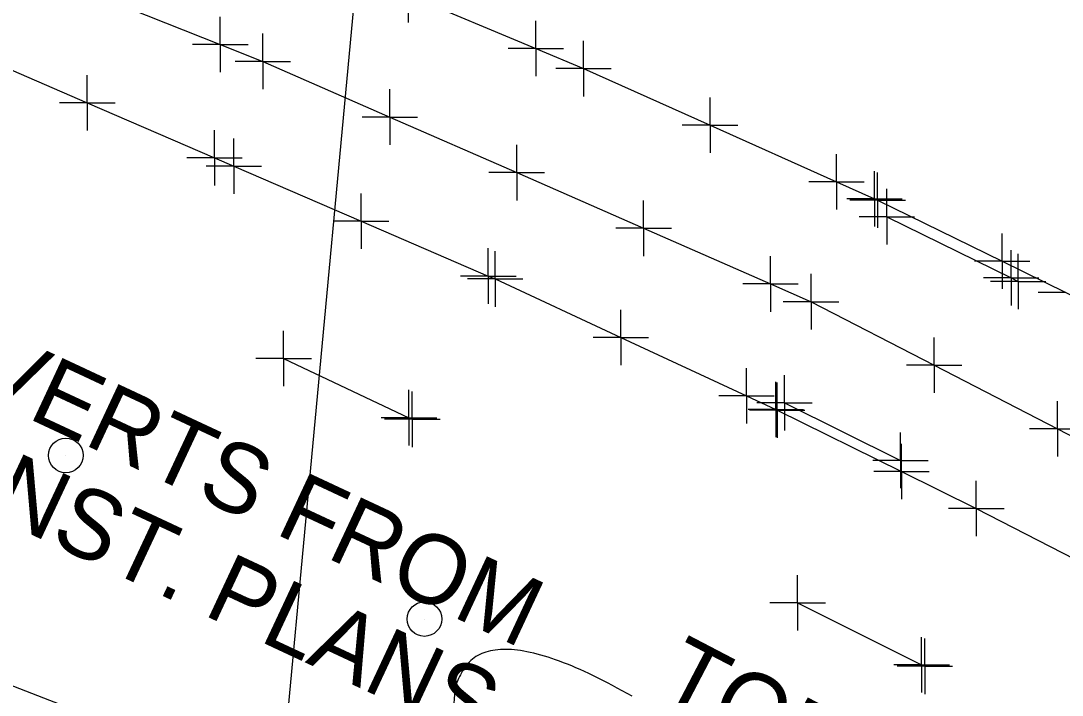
# Model space of a CAD drawing. Extents: x 0 to 1944463, y 0 to 420651.
# Drawn here: x 1942710.7 to 1942785.8, y 417810.2 to 417858.9 of the extents above; entities that cross this region are included whole.
import ezdxf

# ---------------------------------------------------------------- set-up
doc = ezdxf.new("R2010")
doc.units = 0
for name, color, linetype in [('SUR - DRG - Storm Sewer', 7, 'Continuous'), ('SUR - DRG - Storm Sewer Text', 7, 'Continuous'), ('SUR - DTM - Breaklines', 7, 'Continuous'), ('SUR - DTM - Breaklines - Points - Locators', 7, 'Continuous'), ('SUR - DTM - Spot Points - Locators', 7, 'Continuous'), ('SUR - TR-CTRL - Pavement Marking', 7, 'Continuous'), ('SUR - TR-CTRL - Pavement Marking - Points - Locators', 7, 'Continuous'), ('SUR - UTL - Fiber Optic Cable (Underground) Text', 7, 'Continuous'), ('SUR - UTL - Water', 7, 'Continuous')]:
    doc.layers.add(name, color=color, linetype=linetype)

msp = doc.modelspace()

# ---------------------------------------------------------------- linework, layer by layer
at = {"layer": 'SUR - DRG - Storm Sewer'}
msp.add_lwpolyline([(1942686.1, 417820.21), (1942792.82, 417778.75)], dxfattribs=at)
at = {"layer": 'SUR - DTM - Breaklines'}
for points in [[(1942691.985, 417879.124), (1942701.418, 417875.806), (1942704.218, 417874.821), (1942713.477, 417871.044), (1942718.474, 417869.005), (1942727.733, 417865.227), (1942736.992, 417861.45), (1942738.626, 417860.783), (1942747.84, 417856.896), (1942751.278, 417855.446), (1942760.405, 417851.361), (1942769.533, 417847.277), (1942772.273, 417846.051)], [(1942706.496, 417864.602), (1942715.785, 417860.899), (1942725.074, 417857.195), (1942728.142, 417855.972), (1942737.3, 417851.955), (1942746.457, 417847.938), (1942755.615, 417843.922), (1942764.773, 417839.905), (1942767.692, 417838.624), (1942776.578, 417834.037), (1942785.464, 417829.45), (1942794.35, 417824.864), (1942803.236, 417820.277), (1942812.122, 417815.69), (1942818.635, 417812.328), (1942827.298, 417807.331), (1942835.96, 417802.335), (1942844.622, 417797.339), (1942853.285, 417792.343), (1942860.379, 417788.251), (1942868.814, 417782.88), (1942877.25, 417777.509), (1942885.685, 417772.138), (1942894.12, 417766.767)], [(1942689.117, 417863.531), (1942698.456, 417859.956), (1942706.302, 417856.953), (1942715.481, 417852.984), (1942724.659, 417849.016), (1942726.05, 417848.414), (1942735.229, 417844.446), (1942744.408, 417840.477), (1942744.901, 417840.264), (1942753.968, 417836.048), (1942763.036, 417831.832), (1942765.153, 417830.848)]]:
    msp.add_lwpolyline(points, dxfattribs=at)
at = {"layer": 'SUR - DTM - Breaklines - Points - Locators'}
for p, q in [((1942738.626, 417860.783), (1942738.626, 417858.783)), ((1942725.074, 417857.195), (1942725.074, 417859.195)), ((1942747.84, 417856.896), (1942747.84, 417858.896)), ((1942728.142, 417855.972), (1942728.142, 417857.972)), ((1942725.074, 417857.195), (1942723.074, 417857.195)), ((1942725.074, 417857.195), (1942727.074, 417857.195)), ((1942725.074, 417857.195), (1942725.074, 417855.195)), ((1942751.278, 417855.446), (1942751.278, 417857.446)), ((1942747.84, 417856.896), (1942745.84, 417856.896)), ((1942747.84, 417856.896), (1942749.84, 417856.896)), ((1942747.84, 417856.896), (1942747.84, 417854.896)), ((1942728.142, 417855.972), (1942726.142, 417855.972)), ((1942728.142, 417855.972), (1942730.142, 417855.972)), ((1942728.142, 417855.972), (1942728.142, 417853.972)), ((1942751.278, 417855.446), (1942749.278, 417855.446)), ((1942751.278, 417855.446), (1942753.278, 417855.446)), ((1942751.278, 417855.446), (1942751.278, 417853.446)), ((1942715.481, 417852.984), (1942715.481, 417854.984)), ((1942737.3, 417851.955), (1942737.3, 417853.955)), ((1942760.405, 417851.361), (1942760.405, 417853.361)), ((1942715.481, 417852.984), (1942713.481, 417852.984)), ((1942715.481, 417852.984), (1942717.481, 417852.984)), ((1942715.481, 417852.984), (1942715.481, 417850.984)), ((1942737.3, 417851.955), (1942735.3, 417851.955)), ((1942737.3, 417851.955), (1942739.3, 417851.955)), ((1942737.3, 417851.955), (1942737.3, 417849.955)), ((1942724.659, 417849.016), (1942724.659, 417851.016)), ((1942760.405, 417851.361), (1942758.405, 417851.361)), ((1942760.405, 417851.361), (1942762.405, 417851.361)), ((1942760.405, 417851.361), (1942760.405, 417849.361)), ((1942726.05, 417848.414), (1942726.05, 417850.414)), ((1942746.457, 417847.938), (1942746.457, 417849.938)), ((1942724.659, 417849.016), (1942722.659, 417849.016)), ((1942724.659, 417849.016), (1942726.659, 417849.016)), ((1942724.659, 417849.016), (1942724.659, 417847.016)), ((1942769.533, 417847.277), (1942769.533, 417849.277)), ((1942726.05, 417848.414), (1942724.05, 417848.414)), ((1942726.05, 417848.414), (1942728.05, 417848.414)), ((1942726.05, 417848.414), (1942726.05, 417846.414)), ((1942746.457, 417847.938), (1942744.457, 417847.938)), ((1942746.457, 417847.938), (1942748.457, 417847.938)), ((1942746.457, 417847.938), (1942746.457, 417845.938)), ((1942772.273, 417846.051), (1942772.273, 417848.051)), ((1942769.533, 417847.277), (1942767.533, 417847.277)), ((1942769.533, 417847.277), (1942771.533, 417847.277)), ((1942769.533, 417847.277), (1942769.533, 417845.277)), ((1942735.229, 417844.446), (1942735.229, 417846.446)), ((1942755.615, 417843.922), (1942755.615, 417845.922)), ((1942772.273, 417846.051), (1942770.273, 417846.051)), ((1942772.273, 417846.051), (1942774.273, 417846.051)), ((1942772.273, 417846.051), (1942772.273, 417844.051)), ((1942735.229, 417844.446), (1942733.229, 417844.446)), ((1942735.229, 417844.446), (1942737.229, 417844.446)), ((1942735.229, 417844.446), (1942735.229, 417842.446)), ((1942755.615, 417843.922), (1942753.615, 417843.922)), ((1942755.615, 417843.922), (1942757.615, 417843.922)), ((1942755.615, 417843.922), (1942755.615, 417841.922)), ((1942744.408, 417840.477), (1942744.408, 417842.477)), ((1942744.901, 417840.264), (1942744.901, 417842.264)), ((1942764.773, 417839.905), (1942764.773, 417841.905)), ((1942744.408, 417840.477), (1942742.408, 417840.477)), ((1942744.408, 417840.477), (1942746.408, 417840.477)), ((1942744.408, 417840.477), (1942744.408, 417838.477)), ((1942767.692, 417838.624), (1942767.692, 417840.624)), ((1942744.901, 417840.264), (1942742.901, 417840.264)), ((1942744.901, 417840.264), (1942746.901, 417840.264)), ((1942744.901, 417840.264), (1942744.901, 417838.264)), ((1942764.773, 417839.905), (1942762.773, 417839.905)), ((1942764.773, 417839.905), (1942766.773, 417839.905)), ((1942764.773, 417839.905), (1942764.773, 417837.905)), ((1942767.692, 417838.624), (1942765.692, 417838.624)), ((1942767.692, 417838.624), (1942769.692, 417838.624)), ((1942767.692, 417838.624), (1942767.692, 417836.624)), ((1942753.968, 417836.048), (1942753.968, 417838.048)), ((1942753.968, 417836.048), (1942751.968, 417836.048)), ((1942753.968, 417836.048), (1942755.968, 417836.048)), ((1942753.968, 417836.048), (1942753.968, 417834.048)), ((1942776.578, 417834.037), (1942776.578, 417836.037)), ((1942763.036, 417831.832), (1942763.036, 417833.832)), ((1942776.578, 417834.037), (1942774.578, 417834.037)), ((1942776.578, 417834.037), (1942778.578, 417834.037)), ((1942776.578, 417834.037), (1942776.578, 417832.037)), ((1942765.153, 417830.848), (1942765.153, 417832.848)), ((1942763.036, 417831.832), (1942761.036, 417831.832)), ((1942763.036, 417831.832), (1942765.036, 417831.832)), ((1942763.036, 417831.832), (1942763.036, 417829.832)), ((1942785.464, 417829.45), (1942785.464, 417831.45)), ((1942765.153, 417830.848), (1942763.153, 417830.848)), ((1942765.153, 417830.848), (1942767.153, 417830.848)), ((1942765.153, 417830.848), (1942765.153, 417828.848)), ((1942785.464, 417829.45), (1942783.464, 417829.45)), ((1942785.464, 417829.45), (1942787.464, 417829.45)), ((1942785.464, 417829.45), (1942785.464, 417827.45))]:
    msp.add_line(p, q, dxfattribs=at)
at = {"layer": 'SUR - DTM - Spot Points - Locators'}
for p, q in [((1942713.94, 417827.52), (1942713.94, 417827.52)), ((1942739.81, 417815.71), (1942739.81, 417815.71))]:
    msp.add_line(p, q, dxfattribs=at)
for centre in [(1942713.929, 417827.531), (1942739.799, 417815.721)]:
    msp.add_circle(centre, 1.25, dxfattribs=at)
at = {"layer": 'SUR - TR-CTRL - Pavement Marking'}
for points in [[(1942772.498, 417845.953), (1942781.476, 417841.549), (1942786.072, 417839.295), (1942795.028, 417834.902), (1942803.852, 417830.199), (1942805.346, 417829.403), (1942814.138, 417824.639), (1942820.568, 417821.156), (1942829.263, 417816.216), (1942837.079, 417811.776), (1942845.687, 417806.687), (1942849.257, 417804.577), (1942857.825, 417799.421), (1942863.118, 417796.235), (1942871.595, 417790.931), (1942880.073, 417785.627), (1942880.966, 417785.069), (1942889.317, 417779.568), (1942894.238, 417776.326)], [(1942773.156, 417844.759), (1942782.126, 417840.339), (1942782.631, 417840.09)], [(1942729.645, 417834.53), (1942738.684, 417830.252), (1942738.927, 417830.136)], [(1942765.257, 417830.796), (1942774.22, 417826.361), (1942779.617, 417823.691), (1942788.514, 417819.126), (1942792.869, 417816.891), (1942801.689, 417812.177), (1942810.508, 417807.464), (1942813.783, 417805.714), (1942822.492, 417800.801), (1942831.202, 417795.887), (1942837.075, 417792.574), (1942845.682, 417787.484), (1942854.29, 417782.394), (1942858.407, 417779.959), (1942866.964, 417774.785), (1942874.398, 417770.29), (1942882.852, 417764.949), (1942890.364, 417760.204), (1942898.733, 417754.731)], [(1942765.771, 417831.33), (1942774.151, 417827.175)], [(1942766.727, 417816.898), (1942775.67, 417812.424), (1942775.9, 417812.309)]]:
    msp.add_lwpolyline(points, dxfattribs=at)
at = {"layer": 'SUR - TR-CTRL - Pavement Marking - Points - Locators'}
for p, q in [((1942772.498, 417845.953), (1942772.498, 417847.953)), ((1942773.156, 417844.759), (1942773.156, 417846.759)), ((1942772.498, 417845.953), (1942770.498, 417845.953)), ((1942772.498, 417845.953), (1942774.498, 417845.953)), ((1942772.498, 417845.953), (1942772.498, 417843.953)), ((1942773.156, 417844.759), (1942771.156, 417844.759)), ((1942773.156, 417844.759), (1942775.156, 417844.759)), ((1942773.156, 417844.759), (1942773.156, 417842.759)), ((1942781.476, 417841.549), (1942781.476, 417843.549)), ((1942782.126, 417840.339), (1942782.126, 417842.339)), ((1942782.631, 417840.09), (1942782.631, 417842.09)), ((1942781.476, 417841.549), (1942779.476, 417841.549)), ((1942781.476, 417841.549), (1942783.476, 417841.549)), ((1942781.476, 417841.549), (1942781.476, 417839.549)), ((1942782.126, 417840.339), (1942780.126, 417840.339)), ((1942782.631, 417840.09), (1942780.631, 417840.09)), ((1942782.126, 417840.339), (1942784.126, 417840.339)), ((1942782.126, 417840.339), (1942782.126, 417838.339)), ((1942782.631, 417840.09), (1942784.631, 417840.09)), ((1942782.631, 417840.09), (1942782.631, 417838.09)), ((1942786.072, 417839.295), (1942784.072, 417839.295)), ((1942729.645, 417834.53), (1942729.645, 417836.53)), ((1942729.645, 417834.53), (1942727.645, 417834.53)), ((1942729.645, 417834.53), (1942731.645, 417834.53)), ((1942729.645, 417834.53), (1942729.645, 417832.53)), ((1942765.771, 417831.33), (1942765.771, 417833.33)), ((1942738.684, 417830.252), (1942738.684, 417832.252)), ((1942738.927, 417830.136), (1942738.927, 417832.136)), ((1942765.257, 417830.796), (1942765.257, 417832.796)), ((1942765.257, 417830.796), (1942763.257, 417830.796)), ((1942765.771, 417831.33), (1942763.771, 417831.33)), ((1942765.257, 417830.796), (1942767.257, 417830.796)), ((1942765.257, 417830.796), (1942765.257, 417828.796)), ((1942765.771, 417831.33), (1942767.771, 417831.33)), ((1942765.771, 417831.33), (1942765.771, 417829.33)), ((1942738.684, 417830.252), (1942736.684, 417830.252)), ((1942738.927, 417830.136), (1942736.927, 417830.136)), ((1942738.684, 417830.252), (1942740.684, 417830.252)), ((1942738.684, 417830.252), (1942738.684, 417828.252)), ((1942738.927, 417830.136), (1942740.927, 417830.136)), ((1942738.927, 417830.136), (1942738.927, 417828.136)), ((1942774.151, 417827.175), (1942774.151, 417829.175)), ((1942774.22, 417826.361), (1942774.22, 417828.361)), ((1942774.151, 417827.175), (1942772.151, 417827.175)), ((1942774.151, 417827.175), (1942776.151, 417827.175)), ((1942774.151, 417827.175), (1942774.151, 417825.175)), ((1942774.22, 417826.361), (1942772.22, 417826.361)), ((1942774.22, 417826.361), (1942776.22, 417826.361)), ((1942774.22, 417826.361), (1942774.22, 417824.361)), ((1942779.617, 417823.691), (1942779.617, 417825.691)), ((1942779.617, 417823.691), (1942777.617, 417823.691)), ((1942779.617, 417823.691), (1942781.617, 417823.691)), ((1942779.617, 417823.691), (1942779.617, 417821.691)), ((1942766.727, 417816.898), (1942766.727, 417818.898)), ((1942766.727, 417816.898), (1942764.727, 417816.898)), ((1942766.727, 417816.898), (1942768.727, 417816.898)), ((1942766.727, 417816.898), (1942766.727, 417814.898)), ((1942775.67, 417812.424), (1942775.67, 417814.424)), ((1942775.9, 417812.309), (1942775.9, 417814.309)), ((1942775.67, 417812.424), (1942773.67, 417812.424)), ((1942775.9, 417812.309), (1942773.9, 417812.309)), ((1942775.67, 417812.424), (1942777.67, 417812.424)), ((1942775.67, 417812.424), (1942775.67, 417810.424)), ((1942775.9, 417812.309), (1942777.9, 417812.309)), ((1942775.9, 417812.309), (1942775.9, 417810.309))]:
    msp.add_line(p, q, dxfattribs=at)
at = {"layer": 'SUR - UTL - Fiber Optic Cable (Underground) Text'}
msp.add_open_spline([(1942754.786, 417810.158), (1942738.92, 417819.125), (1942746.242, 417789.355), (1942746.242, 417789.355)], degree=2, dxfattribs=at)
at = {"layer": 'SUR - UTL - Water'}
msp.add_lwpolyline([(1942721.71, 417720.78), (1942729.22, 417801.1), (1942737.09, 417885.44), (1942743.84, 417957.42), (1942750.2, 418026.1), (1942756.89, 418096.95)], dxfattribs=at)

# ---------------------------------------------------------------- texts
at = {"layer": 'SUR - DRG - Storm Sewer Text'}
for s, p in [('INVERTS FROM', (1942700.975, 417834.984)), (' CONST. PLANS', (1942697.491, 417828.334))]:
    msp.add_text(s, height=4.99999, rotation=334.95226, dxfattribs=at).set_placement(p)
at = {"layer": 'SUR - UTL - Fiber Optic Cable (Underground) Text'}
msp.add_text("TOP-1061.30'", height=4.99999, rotation=332.42224, dxfattribs=at).set_placement((1942756.427, 417810.187))

doc.saveas('drawing.dxf')
